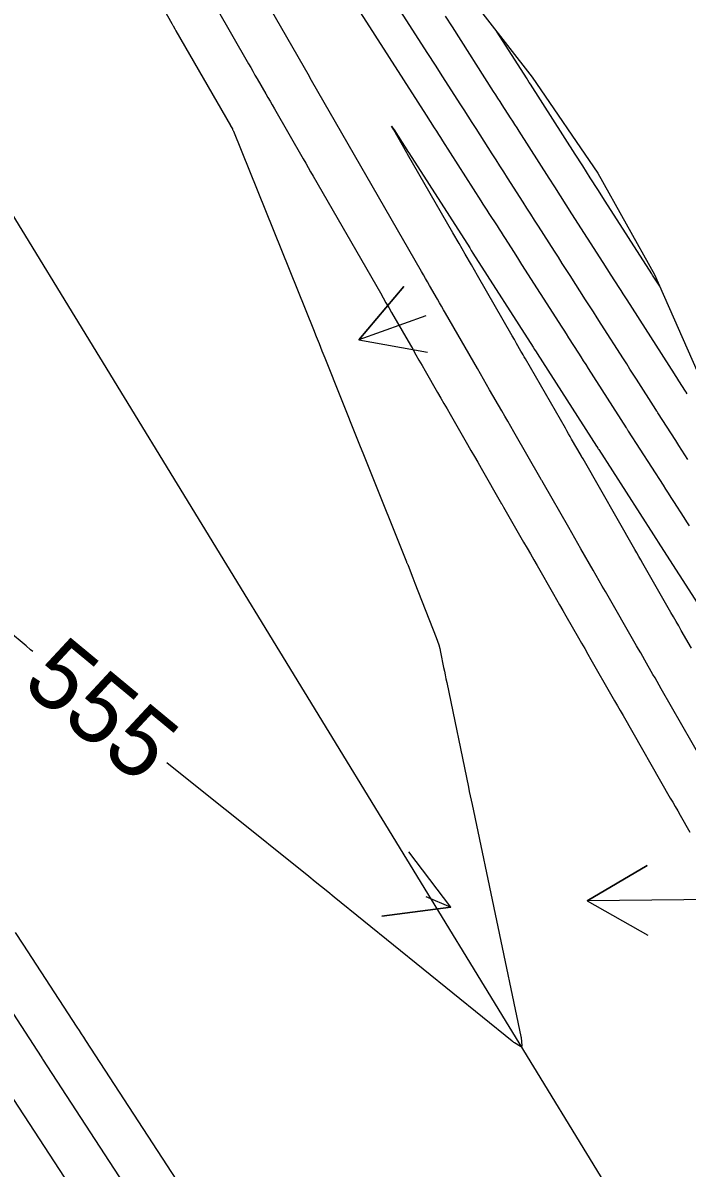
# Model space of a CAD drawing. Extents: x 954385 to 988206, y 1868364 to 1924553.
# Drawn here: x 956522.4 to 956579.6, y 1921845.6 to 1921944.1 of the extents above; entities that cross this region are included whole.
import ezdxf

# ---------------------------------------------------------------- set-up
doc = ezdxf.new("R2010")
doc.units = 0
for name, color, linetype in [('24', 7, 'Continuous'), ('26', 7, 'Continuous'), ('5', 7, 'Continuous'), ('6', 7, 'Continuous'), ('7', 7, 'Continuous'), ('Default', 7, 'Continuous')]:
    doc.layers.add(name, color=color, linetype=linetype)

msp = doc.modelspace()

# ---------------------------------------------------------------- linework, layer by layer
at = {"layer": '24'}
msp.add_lwpolyline([(956560.105, 1921947.424), (956566.289, 1921939.484), (956571.942, 1921931.22), (956576.823, 1921922.483), (956580.885, 1921913.245)], dxfattribs=at)
at = {"layer": '26'}
for points in [[(956557.131, 1921918.928), (956551.362, 1921916.872), (956555.25, 1921921.442), (956551.362, 1921916.872), (956557.264, 1921915.791)], [(956557.131, 1921868.928), (956559.299, 1921868.019), (956553.347, 1921867.261), (956559.299, 1921868.019), (956555.666, 1921872.795)], [(956607.131, 1921868.928), (956571.011, 1921868.563), (956576.177, 1921871.615), (956571.011, 1921868.563), (956576.237, 1921865.616)]]:
    msp.add_lwpolyline(points, dxfattribs=at)
at = {"layer": '6'}
for points in [[(956531.043, 1921951.571), (956535.267, 1921944.088), (956535.296, 1921944.037), (956535.325, 1921943.985), (956535.354, 1921943.934), (956535.383, 1921943.883), (956535.531, 1921943.627), (956535.589, 1921943.525), (956535.619, 1921943.473), (956540.306, 1921935.316), (956540.321, 1921935.29), (956540.478, 1921935.016), (956540.504, 1921934.969), (956540.528, 1921934.921), (956540.551, 1921934.873), (956540.572, 1921934.824), (956547.45, 1921917.759), (956547.696, 1921917.147), (956547.942, 1921916.536), (956548.187, 1921915.924), (956548.432, 1921915.312), (956551.26, 1921908.249), (956551.486, 1921907.684), (956551.712, 1921907.119), (956551.939, 1921906.553), (956552.165, 1921905.988), (956555.46, 1921897.755), (956555.471, 1921897.728), (956555.482, 1921897.702), (956555.494, 1921897.676), (956555.507, 1921897.65), (956555.586, 1921897.49), (956555.598, 1921897.465), (956555.603, 1921897.455), (956555.607, 1921897.444), (956556.021, 1921896.38), (956556.2, 1921895.92), (956558.024, 1921891.233), (956558.138, 1921890.921), (956558.238, 1921890.605), (956558.325, 1921890.286), (956558.399, 1921889.963), (956558.668, 1921888.661), (956558.735, 1921888.336), (956558.802, 1921888.01), (956558.869, 1921887.685), (956558.937, 1921887.36), (956560.796, 1921878.352), (956560.873, 1921877.977), (956560.951, 1921877.602), (956561.03, 1921877.226), (956561.109, 1921876.851), (956565.319, 1921856.9), (956565.325, 1921856.868), (956565.33, 1921856.835), (956565.334, 1921856.803), (956565.338, 1921856.77), (956565.392, 1921856.107), (956565.389, 1921856.044), (956565.368, 1921856.011), (956565.329, 1921856.007), (956565.272, 1921856.034), (956564.757, 1921856.352), (956564.704, 1921856.386), (956564.652, 1921856.421), (956564.602, 1921856.459), (956564.552, 1921856.497), (956549.253, 1921868.884), (956548.704, 1921869.328), (956548.155, 1921869.771), (956547.604, 1921870.214), (956547.054, 1921870.657), (956539.983, 1921876.33), (956539.749, 1921876.518), (956534.845, 1921880.453)], [(956579.635, 1921912.208), (956579.542, 1921912.354), (956579.526, 1921912.379), (956579.511, 1921912.404), (956579.495, 1921912.429), (956579.479, 1921912.454), (956578.923, 1921913.323), (956578.825, 1921913.476), (956578.727, 1921913.629), (956578.629, 1921913.782), (956578.531, 1921913.935), (956574.462, 1921920.291), (956574.29, 1921920.56), (956574.118, 1921920.828), (956573.946, 1921921.097), (956573.775, 1921921.365), (956573.087, 1921922.439), (956572.743, 1921922.976), (956572.399, 1921923.513), (956569.707, 1921927.719), (956569.216, 1921928.485), (956568.726, 1921929.252), (956568.235, 1921930.019), (956567.745, 1921930.785), (956565.169, 1921934.812), (956564.986, 1921935.099), (956564.802, 1921935.385), (956564.619, 1921935.672), (956564.436, 1921935.958), (956563.702, 1921937.104), (956563.519, 1921937.391), (956563.336, 1921937.677), (956563.152, 1921937.964), (956562.969, 1921938.25), (956559.416, 1921943.799), (956558.827, 1921944.72)], [(956523.296, 1921890.025), (956523.107, 1921890.183), (956522.715, 1921890.509), (956516.625, 1921895.576)]]:
    msp.add_lwpolyline(points, dxfattribs=at)
at = {"layer": '7'}
for points in [[(956549.031, 1921948.895), (956556.437, 1921937.327), (956557.15, 1921936.214), (956557.862, 1921935.102), (956558.04, 1921934.824), (956558.218, 1921934.546), (956558.396, 1921934.267), (956558.574, 1921933.989), (956561.88, 1921928.822), (956562.053, 1921928.552), (956562.226, 1921928.281), (956562.398, 1921928.011), (956562.571, 1921927.741), (956563.262, 1921926.661), (956563.435, 1921926.391), (956563.608, 1921926.121), (956563.781, 1921925.85), (956563.954, 1921925.58), (956564.67, 1921924.462), (956565.024, 1921923.909), (956565.377, 1921923.357), (956568.579, 1921918.356), (956568.79, 1921918.026), (956569.001, 1921917.697), (956569.212, 1921917.367), (956569.423, 1921917.038), (956570.267, 1921915.719), (956570.478, 1921915.39), (956570.689, 1921915.06), (956570.9, 1921914.73), (956571.111, 1921914.401), (956574.38, 1921909.291), (956574.398, 1921909.263), (956574.434, 1921909.206), (956574.452, 1921909.177), (956574.527, 1921909.061), (956574.564, 1921909.003), (956577.553, 1921904.348), (956577.777, 1921903.998), (956578.001, 1921903.649), (956578.225, 1921903.3), (956578.449, 1921902.95), (956579.346, 1921901.553), (956579.571, 1921901.204), (956579.795, 1921900.854)], [(956579.694, 1921906.564), (956579.434, 1921906.968), (956579.175, 1921907.372), (956578.915, 1921907.777), (956578.656, 1921908.181), (956577.113, 1921910.584), (956577.083, 1921910.63), (956577.046, 1921910.688), (956577.031, 1921910.712), (956577.024, 1921910.723), (956576.973, 1921910.804), (956576.951, 1921910.838), (956576.929, 1921910.873), (956575.269, 1921913.468), (956574.988, 1921913.906), (956574.708, 1921914.345), (956574.427, 1921914.783), (956574.147, 1921915.221), (956572.229, 1921918.217), (956571.894, 1921918.74), (956571.56, 1921919.262), (956571.225, 1921919.785), (956570.891, 1921920.308), (956569.552, 1921922.398), (956569.218, 1921922.92), (956568.883, 1921923.443), (956568.549, 1921923.965), (956568.214, 1921924.488), (956566.83, 1921926.65), (956566.499, 1921927.168), (956566.167, 1921927.686), (956565.835, 1921928.205), (956565.504, 1921928.723), (956564.177, 1921930.797), (956563.846, 1921931.315), (956563.514, 1921931.833), (956563.182, 1921932.352), (956562.851, 1921932.87), (956561.461, 1921935.042), (956561.119, 1921935.577), (956560.777, 1921936.111), (956560.434, 1921936.646), (956560.092, 1921937.181), (956558.601, 1921939.51), (956557.957, 1921940.515), (956557.314, 1921941.52), (956553.383, 1921947.66)], [(956581.851, 1921879.056), (956577.393, 1921886.829), (956577.216, 1921887.137), (956577.04, 1921887.445), (956576.863, 1921887.753), (956576.687, 1921888.061), (956575.981, 1921889.294), (956575.804, 1921889.602), (956575.628, 1921889.91), (956575.451, 1921890.218), (956575.274, 1921890.526), (956572.588, 1921895.21), (956572.326, 1921895.667), (956572.063, 1921896.124), (956571.801, 1921896.582), (956571.539, 1921897.039), (956570.491, 1921898.869), (956570.229, 1921899.326), (956569.967, 1921899.783), (956569.705, 1921900.241), (956569.443, 1921900.698), (956567.244, 1921904.537), (956567.235, 1921904.552), (956567.226, 1921904.567), (956567.218, 1921904.582), (956567.209, 1921904.597), (956567.173, 1921904.657), (956567.164, 1921904.672), (956567.156, 1921904.686), (956567.147, 1921904.701), (956567.139, 1921904.715), (956567.097, 1921904.789), (956567.072, 1921904.833), (956564.708, 1921908.943), (956564.447, 1921909.397), (956564.186, 1921909.85), (956563.926, 1921910.303), (956563.665, 1921910.756), (956562.622, 1921912.568), (956562.361, 1921913.021), (956562.1, 1921913.474), (956561.84, 1921913.928), (956561.579, 1921914.381), (956558.832, 1921919.157), (956558.66, 1921919.456), (956558.488, 1921919.755), (956558.316, 1921920.054), (956558.144, 1921920.353), (956557.457, 1921921.549), (956557.285, 1921921.847), (956557.113, 1921922.146), (956556.941, 1921922.445), (956556.769, 1921922.744), (956547.3, 1921939.195), (956547.128, 1921939.494), (956547.111, 1921939.523), (956543.204, 1921946.323)], [(956539.046, 1921945.532), (956541.871, 1921940.621), (956542.056, 1921940.298), (956542.241, 1921939.976), (956542.426, 1921939.654), (956542.611, 1921939.332), (956543.352, 1921938.044), (956543.537, 1921937.722), (956543.722, 1921937.4), (956543.907, 1921937.078), (956544.092, 1921936.756), (956546.578, 1921932.434), (956546.791, 1921932.063), (956547.004, 1921931.693), (956547.217, 1921931.322), (956547.43, 1921930.952), (956553.219, 1921920.895), (956553.46, 1921920.477), (956553.7, 1921920.059), (956553.941, 1921919.641), (956554.181, 1921919.222), (956556.006, 1921916.05), (956556.274, 1921915.583), (956556.542, 1921915.117), (956556.81, 1921914.651), (956557.078, 1921914.185), (956558.151, 1921912.319), (956558.42, 1921911.853), (956558.688, 1921911.387), (956558.956, 1921910.921), (956559.224, 1921910.454), (956560.719, 1921907.858), (956561.015, 1921907.344), (956561.311, 1921906.83), (956561.606, 1921906.316), (956561.902, 1921905.802), (956563.66, 1921902.745), (956563.668, 1921902.731), (956563.677, 1921902.716), (956563.685, 1921902.701), (956563.694, 1921902.687), (956563.729, 1921902.628), (956563.737, 1921902.614), (956563.746, 1921902.599), (956563.754, 1921902.584), (956563.763, 1921902.57), (956563.823, 1921902.464), (956563.832, 1921902.449), (956565.554, 1921899.444), (956565.843, 1921898.938), (956566.133, 1921898.432), (956566.423, 1921897.927), (956566.713, 1921897.421), (956568.113, 1921894.977), (956568.382, 1921894.507), (956568.652, 1921894.037), (956568.921, 1921893.567), (956569.191, 1921893.097), (956570.269, 1921891.217), (956570.539, 1921890.747), (956570.808, 1921890.277), (956571.078, 1921889.807), (956571.347, 1921889.337), (956573.147, 1921886.196), (956573.387, 1921885.777), (956573.627, 1921885.357), (956573.867, 1921884.938), (956574.108, 1921884.519), (956578.181, 1921877.416), (956578.392, 1921877.047), (956578.604, 1921876.679), (956578.815, 1921876.31), (956579.026, 1921875.942), (956579.87, 1921874.468)], [(956577.268, 1921921.47), (956576.659, 1921922.423), (956576.584, 1921922.539), (956572.584, 1921928.788), (956571.934, 1921929.803), (956571.285, 1921930.818), (956570.635, 1921931.833), (956569.986, 1921932.847), (956566.14, 1921938.861), (956566.042, 1921939.013), (956565.919, 1921939.205), (956565.846, 1921939.319), (956563.207, 1921943.441)], [(956580.009, 1921890.305), (956579.123, 1921891.85), (956578.902, 1921892.237), (956578.681, 1921892.623), (956578.459, 1921893.009), (956578.238, 1921893.395), (956575.823, 1921897.605), (956575.649, 1921897.908), (956575.475, 1921898.211), (956575.301, 1921898.515), (956575.128, 1921898.818), (956570.664, 1921906.609), (956570.612, 1921906.7), (956570.541, 1921906.822), (956570.529, 1921906.843), (956570.505, 1921906.884), (956570.493, 1921906.905), (956569.686, 1921908.308), (956569.551, 1921908.544), (956569.415, 1921908.78), (956569.279, 1921909.016), (956569.143, 1921909.252), (956565.701, 1921915.232), (956565.606, 1921915.397), (956565.511, 1921915.561), (956565.416, 1921915.726), (956565.321, 1921915.891), (956564.942, 1921916.551), (956564.752, 1921916.881), (956564.562, 1921917.211), (956561.581, 1921922.395), (956561.052, 1921923.314), (956560.524, 1921924.233), (956559.995, 1921925.152), (956559.466, 1921926.071), (956555.563, 1921932.852), (956555.504, 1921932.954), (956554.371, 1921934.924), (956554.232, 1921935.171), (956554.19, 1921935.257), (956554.247, 1921935.181), (956554.402, 1921934.942), (956555.655, 1921932.986), (956555.666, 1921932.968), (956560.909, 1921924.773), (956561.049, 1921924.555), (956561.192, 1921924.331), (956566.385, 1921916.22), (956566.499, 1921916.042), (956566.641, 1921915.82), (956566.727, 1921915.686), (956571.831, 1921907.71), (956571.844, 1921907.689), (956571.946, 1921907.53), (956571.981, 1921907.476), (956572.015, 1921907.422), (956576.725, 1921900.085), (956576.929, 1921899.766), (956577.185, 1921899.368), (956577.287, 1921899.209), (956577.338, 1921899.13), (956582.147, 1921891.635)], [(956538.173, 1921840.745), (956527.87, 1921856.558), (956527.683, 1921856.845), (956527.496, 1921857.131), (956527.309, 1921857.418), (956527.122, 1921857.705), (956522.467, 1921864.842), (956521.813, 1921865.846)], [(956518.809, 1921863.133), (956524.023, 1921855.137), (956524.114, 1921854.997), (956524.145, 1921854.951), (956534.822, 1921838.563)], [(956520.775, 1921852.798), (956531.272, 1921836.687)]]:
    msp.add_lwpolyline(points, dxfattribs=at)
at = {"layer": 'Default'}
msp.add_line((957221.14, 1920784.239), (956045.796, 1922705.182), dxfattribs=at)

# ---------------------------------------------------------------- texts
at = {"layer": '5'}
msp.add_text('555', height=6, rotation=320.34523, dxfattribs=at).set_placement((956522.207, 1921887.032))

doc.saveas('drawing.dxf')
